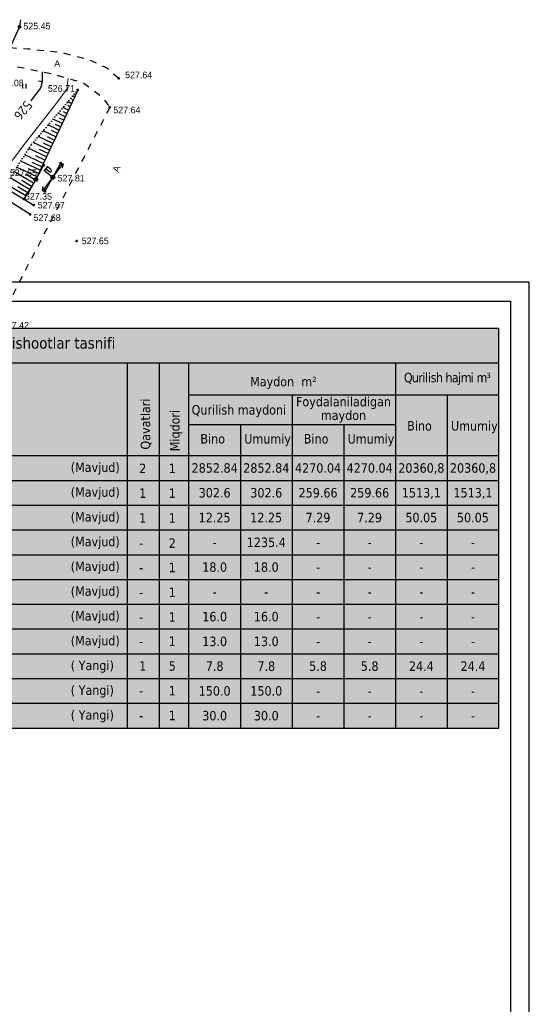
# Model space of a CAD drawing. Header units: millimetres. Extents: x 767170 to 66149698, y -983507 to 2493658.
# Tile 458 of 656: x 4871664 to 4939023, y -574115 to -443883. Entities that reach past the tile are written whole.
import ezdxf
from ezdxf.enums import TextEntityAlignment as Align

# ---------------------------------------------------------------- set-up
doc = ezdxf.new("R2010")
doc.units = ezdxf.units.MM
for name, pattern in [('Д_ТРОТ_ТРУБА', [3, 1.5, -1.5]), ('ДОРОГИ_СТРОЯЩ', [9, 8, -1]), ('Контура низ откосов  Штриховая 0.1-0.5 - - - - - - -', [0.6, 0.1, -0.5])]:
    doc.linetypes.add(name, pattern=pattern)
for name, color, linetype in [('(004) Точки рельефа', 7, 'Continuous'), ('(004a) Точки рельефа (отк.)', 7, 'Continuous'), ('(013) Газ', 30, 'ИК_Газопровод -------г--------'), ('(022) Возд. Линии', 7, 'Continuous'), ('(025) Дорога', 7, 'Continuous'), ('(031) Горизонтали', 42, 'Continuous'), ('(035) Откосы', 7, 'Continuous'), ('(036) Растительность', 7, 'Continuous'), ('C-TOPO-MAJR', 9, 'Continuous')]:
    doc.layers.add(name, color=color, linetype=linetype)
doc.layers.add('(032) Горизонтали утолщенные', color=32, linetype='Continuous', lineweight=30)
doc.layers.add('(042) Бергштрих', color=32, linetype='Continuous', lineweight=30)
doc.styles.add('BM-431', font='txt')
doc.styles.add('COMPLEX', font='tahoma.ttf')
doc.styles.add('D-431', font='txt')
doc.styles.get("Standard").update_dxf_attribs({"font": 'isocpeui.ttf'})
doc.styles.add('СПДС', font='isocpeur.ttf')
doc.linetypes.add('GAZ_VOZDUSH', pattern='A,1,-2,["~",Standard,S=3,R=0,X=-1.5,Y=-1.5],-1,10', length=14)
doc.linetypes.add('ИК_Газопровод -------г--------', pattern='A,9,-0.6,["Г",Standard,S=1.2,R=0,X=0,Y=-0.6],-1.2', length=10.8)
doc.linetypes.add('ОТКОСЫ_УКРЕП', pattern='A,0.5,["|",Standard,S=1.2,R=0,X=0,Y=-1.2],0.8,[".",Standard,S=1,R=0.1,X=0.1,Y=-1.2],0.1,["|",Standard,S=0.5,R=0,X=0,Y=-0.5],0', length=1.4)

# ---------------------------------------------------------------- blocks, each defined once
blk = doc.blocks.new('I04010')
for p, q in [((-0.412273, 0.007146), (-0.412273, 1.207146)), ((0.387727, 1.207146), (0.387727, 0.007146))]:
    blk.add_line(p, q)
blk = doc.blocks.new('S2-flat-3')
at = {"layer": '(022) Возд. Линии'}
for p, q in [((0, 0), (1.21, 1.59)), ((1.21, 1.59), (0.71, 1.35)), ((1.21, 1.59), (1.11, 1.04))]:
    blk.add_line(p, q, dxfattribs=at)
blk = doc.blocks.new('S1-flat-3')
at = {"layer": '(022) Возд. Линии'}
for p, q in [((0, 0), (-1.21, -1.59)), ((-1.21, -1.59), (-1.11, -1.04)), ((-1.21, -1.59), (-0.71, -1.35))]:
    blk.add_line(p, q, dxfattribs=at)
blk = doc.blocks.new('f-flat-2')
at = {"layer": '(022) Возд. Линии'}
for points in [[(-1.11, 0.85), (-0.66, 1.44)], [(-0.2, 0.15), (-1.19, 0.91)]]:
    blk.add_lwpolyline(points, dxfattribs=at)
blk.add_lwpolyline([(-0.22, 0.78), (-0.22, 0.78, 0.414214), (-0.25, 1.01), (-0.72, 1.36), (-0.92, 1.11), (-0.45, 0.75, 0.414214)], format="xyb", close=True, dxfattribs=at)
blk.add_circle((0, 0), 0.25, dxfattribs=at)
blk = doc.blocks.new('s3-flat-5')
at = {"layer": '(022) Возд. Линии'}
h = blk.add_hatch(dxfattribs=at)
h.set_pattern_fill('ACET-2D-ANSI31', color=256, scale=0.01, angle=60.8095, style=0)
h.set_pattern_definition([(105.809457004, (-32459.07727, -79845.225074), (-0.030548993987, -0.008649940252), [])])
edge = h.paths.add_edge_path()
edge.add_arc((0.93, 1.66), 0.1, 0, 360)
blk.add_lwpolyline([(0, 0), (0.98, 1.75)], dxfattribs=at)
blk.add_circle((0.93, 1.66), 0.1, dxfattribs=at)
blk = doc.blocks.new('s4-flat-5')
at = {"layer": '(022) Возд. Линии'}
h = blk.add_hatch(dxfattribs=at)
h.set_pattern_fill('ACET-2D-ANSI31', color=256, scale=0.01, angle=240.8095, style=0)
h.set_pattern_definition([(285.809457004, (-32458.83407, -79844.78975), (0.030548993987, 0.008649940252), [])])
edge = h.paths.add_edge_path()
edge.add_arc((-0.93, -1.66), 0.1, 0, 360)
blk.add_lwpolyline([(0, 0), (-0.98, -1.75)], dxfattribs=at)
blk.add_circle((-0.93, -1.66), 0.1, dxfattribs=at)
blk = doc.blocks.new('prov-s-flat-3')
at = {"layer": '(022) Возд. Линии'}
for name, p in [('s3-flat-5', (0.12, 0.22)), ('s4-flat-5', (-0.12, -0.22))]:
    blk.add_blockref(name, p, dxfattribs=at)
blk = doc.blocks.new('STOLB-flat-3')
at = {"layer": '(022) Возд. Линии'}
blk.add_circle((0, 0), 0.25, dxfattribs=at)
blk = doc.blocks.new('s3-flat-7')
at = {"layer": '(022) Возд. Линии'}
h = blk.add_hatch(dxfattribs=at)
h.set_pattern_fill('ACET-2D-ANSI31', color=256, scale=0.01, angle=60.8095, style=0)
h.set_pattern_definition([(105.809457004, (-32456.82427, -79844.929074), (-0.030548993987, -0.008649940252), [])])
edge = h.paths.add_edge_path()
edge.add_arc((0.93, 1.66), 0.1, 0, 360)
blk.add_lwpolyline([(0, 0), (0.98, 1.75)], dxfattribs=at)
blk.add_circle((0.93, 1.66), 0.1, dxfattribs=at)
blk = doc.blocks.new('s4-flat-7')
at = {"layer": '(022) Возд. Линии'}
h = blk.add_hatch(dxfattribs=at)
h.set_pattern_fill('ACET-2D-ANSI31', color=256, scale=0.01, angle=240.8095, style=0)
h.set_pattern_definition([(285.809457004, (-32456.58107, -79844.49375), (0.030548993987, 0.008649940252), [])])
edge = h.paths.add_edge_path()
edge.add_arc((-0.93, -1.66), 0.1, 0, 360)
blk.add_lwpolyline([(0, 0), (-0.98, -1.75)], dxfattribs=at)
blk.add_circle((-0.93, -1.66), 0.1, dxfattribs=at)
blk = doc.blocks.new('prov-s-flat-5')
at = {"layer": '(022) Возд. Линии'}
for name, p in [('s3-flat-7', (0.12, 0.22)), ('s4-flat-7', (-0.12, -0.22))]:
    blk.add_blockref(name, p, dxfattribs=at)
blk = doc.blocks.new('A$C05d28b1e')
at = {"layer": '(013) Газ', "linetype": 'ByBlock'}
h = blk.add_hatch(color=0, dxfattribs=at)
edge = h.paths.add_edge_path()
edge.add_arc((138885, 152734), 250, 0, 360)
at = {"layer": '(004) Точки рельефа', "color": 7, "linetype": 'ByBlock', "lineweight": -2}
for p in [(152004, 145904), (146596, 144378), (150815, 142076), (143291, 132839), (141038, 132543), (140775, 129171), (140270, 127955), (146442, 124410)]:
    blk.add_point(p, dxfattribs=at)
at = {"layer": '(004a) Точки рельефа (отк.)', "color": 7, "linetype": 'ByBlock', "lineweight": -2}
blk.add_point((139476, 129956), dxfattribs=at)
at = {"layer": '(013) Газ', "linetype": 'GAZ_VOZDUSH', "ltscale": 600, "flags": 128}
blk.add_lwpolyline([(139039, 153682), (138885, 152734), (135454, 145357), (130316, 142546), (115842, 109039), (104824, 79051), (99727, 68744), (82201, 34139), (52809, 3628), (56082, -3749), (32593, -24350), (33828, -29046), (31852, -35564), (-6995, -77251), (-10648, -79274), (-22017, -90450), (-29954, -94459), (-74554, -132816), (-76953, -135094)], dxfattribs=at)
at = {"layer": '(025) Дорога', "linetype": 'Д_ТРОТ_ТРУБА', "ltscale": 600, "flags": 128}
blk.add_lwpolyline([(152004, 145904), (150374, 147296), (148289, 148299), (144505, 149302), (139988, 149803), (136624, 150006), (131571, 149225), (128868, 148338), (127439, 148106), (126950, 148193), (126046, 148992), (125433, 150461)], dxfattribs=at)
at = {"layer": '(031) Горизонтали', "color": 42, "linetype": 'Continuous', "lineweight": 0, "ltscale": 600}
blk.add_lwpolyline([(136025, 132040), (136037, 132076), (136197, 132462), (136417, 132913), (136696, 133408), (136983, 133813), (137574, 134602), (138400, 135685), (139392, 136977), (140481, 138389), (141596, 139835), (142669, 141226), (143631, 142476), (144411, 143498), (144941, 144203), (145152, 144505), (145207, 144728), (145208, 144922), (145216, 145157), (145250, 145380), (145280, 145557), (145302, 145781), (145301, 145920)], dxfattribs=at)
at = {"layer": '(032) Горизонтали утолщенные', "color": 32, "linetype": 'Continuous', "lineweight": 30, "ltscale": 600}
blk.add_lwpolyline([(140388, 142940), (140465, 143034), (141068, 143794), (141512, 144399), (141747, 144804), (141891, 145278), (141939, 145684), (141938, 146072), (141930, 146492), (141949, 146793)], dxfattribs=at)
at = {"layer": '(035) Откосы', "ltscale": 600}
for p, q in [((146181, 143495), (145941, 143608)), ((146389, 143936), (146329, 143965)), ((145352, 141729), (144632, 142067)), ((145559, 142170), (145259, 142311)), ((145767, 142612), (145286, 142837)), ((145974, 143053), (145794, 143138)), ((144937, 140846), (143977, 141297)), ((144730, 140404), (144190, 140658)), ((145144, 141287), (144724, 141485)), ((144108, 139080), (142667, 139756)), ((144522, 139963), (143322, 140526)), ((144315, 139521), (143655, 139831)), ((143278, 137313), (141358, 138215)), ((143693, 138196), (142012, 138986)), ((143486, 137755), (142585, 138178)), ((143900, 138638), (143120, 139004)), ((142864, 136430), (140703, 137445)), ((143071, 136872), (142051, 137351)), ((142034, 134664), (139579, 135817)), ((142449, 135547), (140116, 136643)), ((142241, 135106), (141045, 135668)), ((142656, 135989), (141520, 136522)), ((141205, 132898), (138506, 134165)), ((141619, 133781), (139043, 134991)), ((141827, 134223), (140569, 134813)), ((140736, 132044), (138153, 133604)), ((140989, 132461), (139699, 133240)), ((141412, 133340), (140093, 133959)), ((139728, 130373), (137144, 131933)), ((140232, 131208), (137649, 132769)), ((139980, 130791), (138688, 131571)), ((140484, 131626), (139193, 132406))]:
    blk.add_line(p, q, dxfattribs=at)
at = {"layer": '(035) Откосы', "linetype": 'ОТКОСЫ_УКРЕП', "ltscale": 600}
for points in [[(127329, 137291), (140775, 129171)], [(140270, 127955), (126734, 136461)]]:
    blk.add_lwpolyline(points, dxfattribs=at)
at = {"layer": '(042) Бергштрих', "color": 32, "linetype": 'Continuous', "lineweight": 30, "ltscale": 600}
blk.add_line((141915, 145481), (141419, 145541), dxfattribs=at)
at = {"layer": '(022) Возд. Линии', "xscale": 1000, "yscale": 1000, "zscale": 1000}
for name, p in [('prov-s-flat-5', (141038, 132543)), ('f-flat-2', (143291, 132839)), ('prov-s-flat-3', (143291, 132839)), ('S2-flat-3', (143440, 133036)), ('STOLB-flat-3', (141038, 132543)), ('S1-flat-3', (143139, 132638))]:
    blk.add_blockref(name, p, dxfattribs=at)
at = {"layer": '(036) Растительность', "linetype": 'Continuous', "xscale": 500, "yscale": 500, "zscale": 500}
for p in [(139534, 144590), (139124, 140376)]:
    blk.add_blockref('I04010', p, dxfattribs=at)
at = {"layer": '(004) Точки рельефа', "linetype": 'ByBlock', "char_height": 875, "attachment_point": 4, "style": 'D-431'}
for s, insert in [('525.45', (139405, 152829)), ('525.08', (135867, 145305)), ('527.64', (152852, 146371)), ('526.71', (142638, 144580)), ('527.64', (151290, 141727)), ('527.65', (137614, 133427)), ('527.81', (143930, 132717)), ('527.67', (141292, 129144)), ('527.68', (140752, 127489)), ('527.65', (147107, 124423)), ('527.42', (136555, 113266))]:
    blk.add_mtext(s, dxfattribs=dict(at, insert=insert))
at = {"layer": '(004a) Точки рельефа (отк.)', "linetype": 'ByBlock', "insert": (139601, 130306), "char_height": 875, "attachment_point": 4, "style": 'D-431'}
blk.add_mtext('527.35', dxfattribs=at)
at = {"layer": '(025) Дорога', "linetype": 'ДОРОГИ_СТРОЯЩ', "style": 'BM-431'}
blk.add_text('A', height=875, dxfattribs=at).set_placement((143487, 147448))
blk.add_text('A', height=875, rotation=68.34774, dxfattribs=at).set_placement((151965, 133422))
at = {"layer": 'C-TOPO-MAJR', "color": 32, "linetype": 'Continuous', "lineweight": 30, "insert": (139365, 141689), "char_height": 1250, "width": 2398.75, "attachment_point": 5, "rotation": 230.63484, "style": 'СПДС', "bg_fill": 3, "box_fill_scale": 1.254, "bg_fill_color": 256, "bg_fill_true_color": 13158600, "bg_fill_transparency": 0}
blk.add_mtext('526', dxfattribs=at)
at = {"layer": '(025) Дорога', "linetype": 'Д_ТРОТ_ТРУБА', "ltscale": 600, "flags": 128}
for points in [[(103071, 78364), (108136, 94128), (121311, 127975), (129224, 144046), (129881, 144552), (131035, 145447), (133208, 146418), (135300, 147146), (138641, 147465), (143191, 146540), (147359, 145316), (149783, 143492), (150815, 142076)], [(150815, 142076), (135921, 113311), (125552, 93370), (117383, 77821), (104208, 56333), (99627, 49152), (88708, 25275), (72217, 300), (60109, -13961), (40976, -33812), (21855, -53057), (7525, -67385), (-21145, -96032), (-41237, -115998), (-56020, -131074), (-73097, -148290), (-76079, -151266)]]:
    blk.add_lwpolyline(points, dxfattribs=at)
at = {"layer": '(035) Откосы', "linetype": 'Контура низ откосов  Штриховая 0.1-0.5 - - - - - - -', "ltscale": 600}
blk.add_lwpolyline([(146596, 144378), (140424, 137117), (138311, 133865), (136892, 131516)], dxfattribs=at)
at = {"layer": '(035) Откосы', "ltscale": 600}
blk.add_lwpolyline([(146596, 144378), (141038, 132543), (139476, 129956)], dxfattribs=at)
blk = doc.blocks.new('A11111111111')
blk.add_lwpolyline([(-186450, -2503181), (654550, -2503181), (654550, -1909181), (-186450, -1909181)], close=True)
for points in [[(649550, -2498181), (-166450, -2498181), (-166450, -1914181), (649550, -1914181), (649550, -2498181)], [(654550, -2498181), (654550, -1914181)]]:
    blk.add_lwpolyline(points)
blk = doc.blocks.new('A$C7f2d22b3')
at = {"true_color": 0xffffff}
h = blk.add_hatch(color=7, dxfattribs=at)
h.dxf.hatch_style = 1
h.paths.add_polyline_path([(-94027, -48836), (-1528, -48836), (-1528, 4024), (-94027, 4024)])
at = {"color": 0}
for p, q in [((-94027, -545), (-1528, -545)), ((-94027, -545), (-94027, -48836)), ((-90016, -545), (-90016, -48836)), ((-50673, -545), (-50673, -48836)), ((-46427, -545), (-46427, -48836)), ((-42528, -545), (-42528, -48836)), ((-15194, -545), (-15194, -48836)), ((-42528, -4773), (-1528, -4773)), ((-28861, -4773), (-28861, -48836)), ((-8361, -4773), (-8361, -48836)), ((-42528, -8709), (-15194, -8709)), ((-35694, -8709), (-35694, -48836)), ((-22028, -8709), (-22028, -48836))]:
    blk.add_line(p, q, dxfattribs=at)
blk.add_lwpolyline([(-94027, -48836), (-1528, -48836), (-1528, 4024), (-94027, 4024)], close=True)
for points in [[(-1528, -48836), (-1528, -545)], [(-94027, -12801), (-1528, -12801)], [(-94037, -16077), (-1538, -16077)], [(-94037, -19353), (-1538, -19353)], [(-94048, -22629), (-1549, -22629)], [(-94037, -25905), (-1538, -25905)], [(-94037, -29181), (-1538, -29181)], [(-94037, -32457), (-1538, -32457)], [(-94037, -35732), (-1538, -35732)], [(-94027, -39008), (-1528, -39008)], [(-94037, -42284), (-1538, -42284)], [(-94037, -45560), (-1538, -45560)], [(-94027, -48836), (-1528, -48836)]]:
    blk.add_lwpolyline(points, dxfattribs=at)
at = {"color": 0, "linetype": 'ByBlock', "style": 'COMPLEX'}
for s, height, p in [('Bino va ishootlar tasnifi', 1500, (-73068, 1343)), ('2', 1250, (-49067, -15120)), ('1', 1250, (-45167, -15120)), ('1', 1250, (-49067, -18396)), ('1', 1250, (-45167, -18396)), ('1', 1250, (-49067, -21672)), ('1', 1250, (-45167, -21672)), ('-', 1250, (-49067, -25004)), ('2', 1250, (-45167, -25004)), ('1', 1250, (-45167, -28224)), ('-', 1250, (-49067, -28224)), ('-', 1250, (-49067, -31500)), ('1', 1250, (-45167, -31500)), ('1', 1250, (-45167, -34775)), ('-', 1250, (-49067, -34775)), ('-', 1250, (-49067, -37973)), ('1', 1250, (-45167, -37973)), ('1', 1250, (-49067, -41249)), ('5', 1250, (-45167, -41249)), ('-', 1250, (-49067, -44525)), ('1', 1250, (-45167, -44525)), ('1', 1250, (-45167, -47801)), ('-', 1250, (-49067, -47801))]:
    blk.add_text(s, height=height, dxfattribs=at).set_placement(p)
at = {"color": 0, "style": 'COMPLEX'}
for s, p in [('Maydon  m²', (-34401, -3639)), ('№', (-92744, -7397)), ('N o m l a n i s h i', (-82283, -7383)), ('Qurilish maydoni', (-42133, -7370)), ('Bino', (-13643, -9488)), ('Umumiy', (-7846, -9496)), ('Bino', (-40976, -11202)), ('Umumiy', (-35179, -11209)), ('Bino', (-27309, -11202)), ('Umumiy', (-21513, -11209)), ('1', (-92744, -14840))]:
    blk.add_text(s, height=1250, dxfattribs=at).set_placement(p)
for s, p in [('Qavatlari', (-47617, -12004)), ('Miqdori', (-43725, -12228))]:
    blk.add_text(s, height=1250, rotation=90, dxfattribs=at).set_placement(p)
at = {"color": 0, "linetype": 'ByBlock', "lineweight": -2, "style": 'COMPLEX'}
for s, p in [('Xospis binosi', (-88642, -14967)), ('(Mavjud)', (-58113, -14967)), ("Xo'jalik binosi", (-88642, -18242)), ('(Mavjud)', (-58113, -18242)), ('2', (-92648, -18255)), ('3', (-92648, -21531)), ('Nazorat binosi(КПП)', (-88642, -21476)), ('(Mavjud)', (-58113, -21518)), ('(Mavjud)', (-58113, -24794)), ('4', (-92648, -24807)), ('Avtoturargoh', (-88424, -25191)), ('5', (-92648, -28083)), ("Yong'inga qarshi suv zahirasi", (-88570, -28191)), ('(Mavjud)', (-58113, -28070)), ('(Mavjud)', (-58113, -31346)), ('6', (-92648, -31359)), ('Quduq', (-88642, -31346)), ('7', (-92648, -34666)), ('Transformator qutisi', (-88642, -34622)), ('(Mavjud)', (-58113, -34622)), ('8', (-92648, -37911)), ('Axlat qutilari uchu joy', (-88424, -38092)), ('(Mavjud)', (-58113, -37898)), ('9', (-92648, -41187)), ('Soyabon (Besedka)', (-88424, -41368)), ('( Yangi)', (-58113, -41174)), ('10', (-93070, -44463)), ("Bolalar o'yin maydonchasi", (-88424, -44644)), ('( Yangi)', (-58113, -44450)), ('11', (-93070, -47739)), ('Kislorod stansiyasi', (-88424, -47920)), ('( Yangi)', (-58113, -47726))]:
    blk.add_text(s, height=1250, dxfattribs=at).set_placement(p)
at = {"color": 0, "linetype": 'ByBlock', "style": 'COMPLEX'}
for s, p in [('2852.84', (-39090, -14439)), ('2852.84', (-32267, -14439)), ('4270.04', (-25423, -14439)), ('4270.04', (-18600, -14439)), ('20360,8', (-11767, -14439)), ('20360,8', (-4944, -14439)), ('302.6', (-39090, -17715)), ('302.6', (-32267, -17715)), ('259.66', (-25423, -17715)), ('259.66', (-18600, -17715)), ('1513,1', (-11767, -17715)), ('1513,1', (-4944, -17715)), ('12.25', (-39100, -20991)), ('12.25', (-32278, -20991)), ('7.29', (-25434, -20991)), ('7.29', (-18611, -20991)), ('50.05', (-11778, -20991)), ('50.05', (-4955, -20991)), ('-', (-39090, -24267)), ('1235.4', (-32267, -24267)), ('-', (-25423, -24267)), ('-', (-18600, -24267)), ('-', (-11767, -24267)), ('-', (-4944, -24267)), ('18.0', (-39090, -27543)), ('18.0', (-32267, -27543)), ('-', (-25423, -27543)), ('-', (-18600, -27543)), ('-', (-11767, -27543)), ('-', (-4944, -27543)), ('-', (-39090, -30819)), ('-', (-32267, -30819)), ('-', (-25423, -30819)), ('-', (-18600, -30819)), ('-', (-11767, -30819)), ('-', (-4944, -30819)), ('16.0', (-39090, -34095)), ('16.0', (-32267, -34095)), ('-', (-25423, -34095)), ('-', (-18600, -34095)), ('-', (-11767, -34095)), ('-', (-4944, -34095)), ('13.0', (-39090, -37370)), ('13.0', (-32267, -37370)), ('-', (-25423, -37370)), ('-', (-18600, -37370)), ('-', (-11767, -37370)), ('-', (-4944, -37370)), ('7.8', (-39090, -40646)), ('7.8', (-32267, -40646)), ('5.8', (-25423, -40646)), ('5.8', (-18600, -40646)), ('24.4', (-11767, -40646)), ('24.4', (-4944, -40646)), ('150.0', (-39090, -43922)), ('150.0', (-32267, -43922)), ('-', (-25423, -43922)), ('-', (-18600, -43922)), ('-', (-11767, -43922)), ('-', (-4944, -43922)), ('30.0', (-39090, -47198)), ('30.0', (-32267, -47198)), ('-', (-25423, -47198)), ('-', (-18600, -47198)), ('-', (-11767, -47198)), ('-', (-4944, -47198))]:
    blk.add_text(s, height=1250, dxfattribs=at).set_placement(p, align=Align.MIDDLE_CENTER)
at = {"color": 0, "char_height": 1250, "attachment_point": 5, "style": 'COMPLEX'}
for s, insert, width, line_spacing_factor in [('{\\T0.9;Qurilish hajmi m³}', (-8361, -2659), 13666.65, 0.741361), ('Foydalaniladigan maydon', (-22061, -6741), 13599.78, 0.863584)]:
    blk.add_mtext(s, dxfattribs=dict(at, insert=insert, width=width, line_spacing_factor=line_spacing_factor))

msp = doc.modelspace()

# ---------------------------------------------------------------- block references
at = {"color": 5, "lineweight": 50}
msp.add_blockref('A$C05d28b1e', (4732748.06, -597565.05), dxfattribs=at)

# ---------------------------------------------------------------- next in the draw order: block references
at = {"xscale": 0.5, "yscale": 0.5, "zscale": 0.5}
msp.add_blockref('A11111111111', (4611748.15, 475993.25), dxfattribs=at)
msp.add_blockref('A$C7f2d22b3', (4936523.36, -488738.23))

doc.saveas('drawing.dxf')
